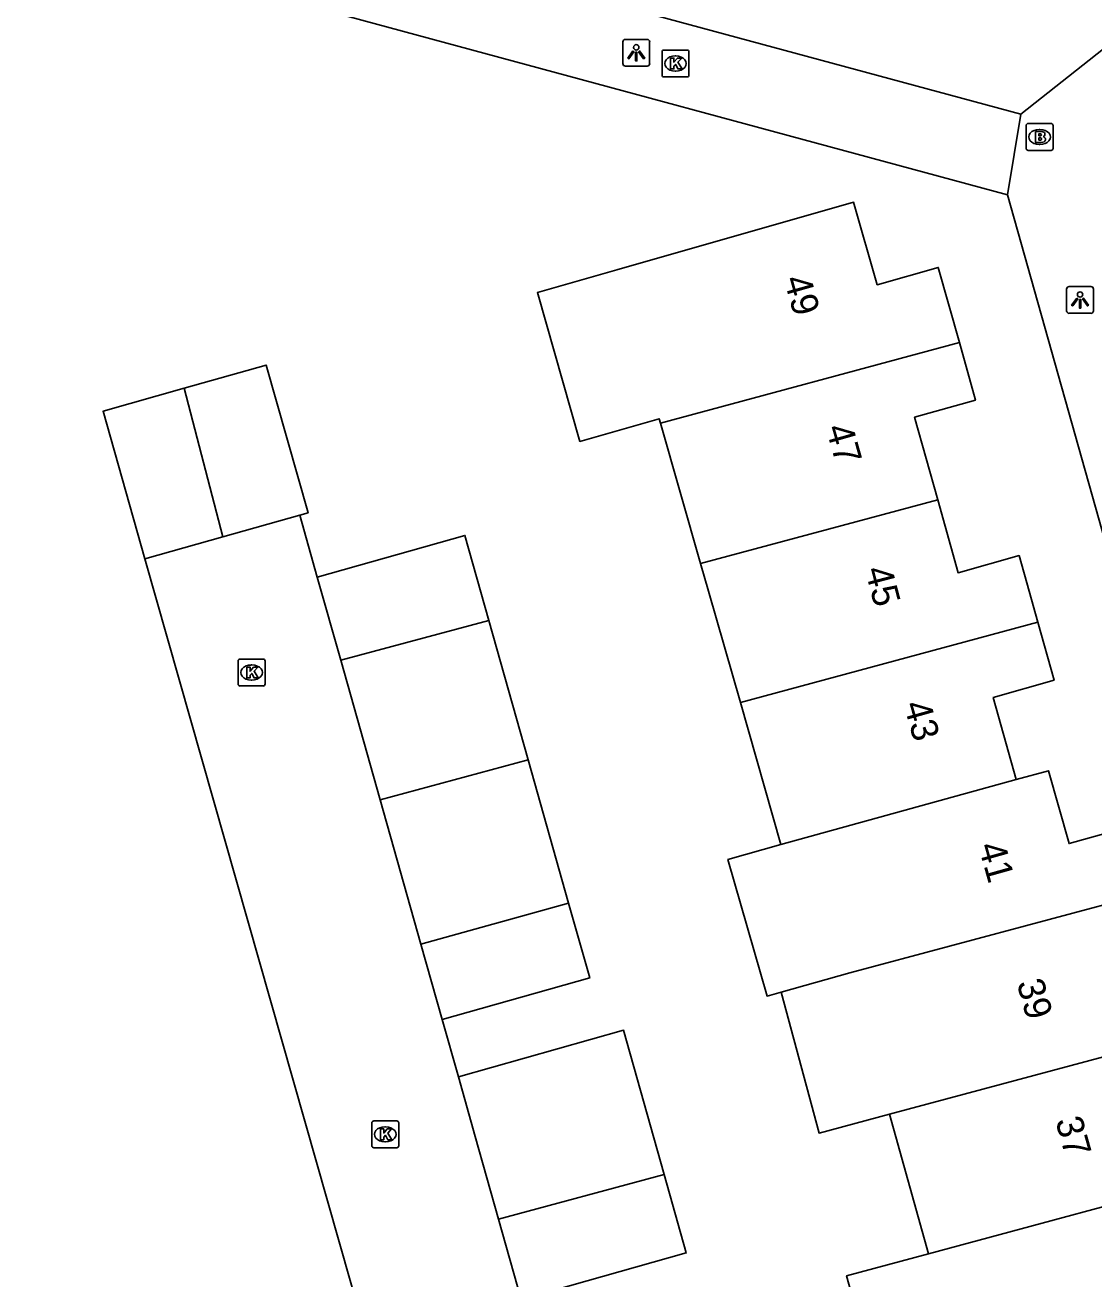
# Model space of a CAD drawing. Extents: x 159628 to 160723, y 388176 to 389416.
# Drawn here: x 160080.34 to 160120.05, y 388474.45 to 388521.02 of the extents above; entities that cross this region are included whole.
import ezdxf

# ---------------------------------------------------------------- set-up
doc = ezdxf.new("R2010")
doc.units = 0
for name, color, linetype in [('IMGEO_Brandkraan', 7, 'Continuous'), ('IMGEO_Kolk', 7, 'Continuous'), ('IMGEO_Lichtpunt', 7, 'Continuous'), ('IMGEO_Muur', 7, 'Continuous'), ('IMGEO_Pand', 7, 'Continuous'), ('IMGEO_Pand_nummerreeks', 7, 'Continuous'), ('IMGEO_Rijbaan_lokaal_open', 7, 'Continuous'), ('IMGEO_Voetpad_open', 7, 'Continuous')]:
    doc.layers.add(name, color=color, linetype=linetype)

msp = doc.modelspace()

# ---------------------------------------------------------------- linework, layer by layer
at = {"layer": 'IMGEO_Brandkraan'}
for p, q in [((160117.532, 388516.441), (160117.532, 388517.293)), ((160117.607, 388517.367), (160118.459, 388517.367)), ((160118.02, 388517.147), (160118.045, 388517.147)), ((160118.533, 388517.293), (160118.533, 388516.441)), ((160118.459, 388516.367), (160117.607, 388516.367)), ((160118.043, 388516.587), (160118.018, 388516.587))]:
    msp.add_line(p, q, dxfattribs=at)
for points in [[(160117.532, 388516.441), (160117.532, 388517.293)], [(160117.607, 388517.367), (160118.459, 388517.367)], [(160118.533, 388517.293), (160118.533, 388516.441)], [(160117.88, 388517.067), (160117.88, 388516.667), (160118.093, 388516.667)], [(160118.111, 388517.067), (160117.88, 388517.067)], [(160118.059, 388516.986), (160118.005, 388516.986), (160118.005, 388516.91)], [(160118.005, 388516.91), (160118.058, 388516.91)], [(160118.067, 388516.834), (160118.005, 388516.834), (160118.005, 388516.753)], [(160118.005, 388516.753), (160118.067, 388516.753)], [(160118.459, 388516.367), (160117.607, 388516.367)]]:
    msp.add_lwpolyline(points, dxfattribs=at)
for centre, radius, start, end in [((160117.609, 388517.291), 0.0765, 91.552, 178.448), ((160117.609, 388517.291), 0.0765, 91.552, 178.448), ((160118.457, 388517.291), 0.0765, 1.552, 88.448), ((160118.457, 388517.291), 0.0765, 1.552, 88.448), ((160118.06, 388516.948), 0.0379, 267.8285, 90.9355), ((160118.068, 388516.793), 0.0404, 269.8759, 90.5077), ((160118.099, 388516.918), 0.251, 268.6676, 293.5347), ((160118.115, 388516.922), 0.145, 59.4692, 91.5367), ((160118.14, 388516.969), 0.0922, 285.5137, 58.1501), ((160118.145, 388516.777), 0.105, 301.3115, 78.989), ((160117.609, 388516.443), 0.0765, 181.552, 268.448), ((160117.609, 388516.443), 0.0765, 181.552, 268.448), ((160118.457, 388516.443), 0.0765, 271.552, 358.448), ((160118.457, 388516.443), 0.0765, 271.552, 358.448)]:
    msp.add_arc(centre, radius, start, end, dxfattribs=at)
for centre, major_axis, ratio, start_param, end_param in [((160118.019, 388516.867), (-0.387, 0.002), 0.722429, 4.712389, 7.853982), ((160118.044, 388516.867), (-0.39, 0.002), 0.717154, 1.570796, 4.712389)]:
    msp.add_ellipse(centre, major_axis=major_axis, ratio=ratio, start_param=start_param, end_param=end_param, dxfattribs=at)
at = {"layer": 'IMGEO_Kolk'}
for p, q in [((160104.006, 388519.169), (160104.006, 388520.021)), ((160104.081, 388520.095), (160104.933, 388520.095)), ((160105.007, 388520.021), (160105.007, 388519.169)), ((160104.494, 388519.875), (160104.519, 388519.875)), ((160104.933, 388519.095), (160104.081, 388519.095)), ((160104.517, 388519.315), (160104.492, 388519.315)), ((160088.259, 388496.548), (160088.259, 388497.4)), ((160088.334, 388497.474), (160089.186, 388497.474)), ((160088.747, 388497.254), (160088.772, 388497.254)), ((160089.26, 388497.4), (160089.26, 388496.548)), ((160088.77, 388496.694), (160088.745, 388496.694)), ((160089.186, 388496.474), (160088.334, 388496.474)), ((160093.299, 388480.321), (160094.151, 388480.321)), ((160093.224, 388479.395), (160093.224, 388480.247)), ((160093.712, 388480.101), (160093.737, 388480.101)), ((160094.225, 388480.247), (160094.225, 388479.395)), ((160093.735, 388479.541), (160093.71, 388479.541)), ((160094.151, 388479.321), (160093.299, 388479.321))]:
    msp.add_line(p, q, dxfattribs=at)
for points in [[(160104.006, 388519.169), (160104.006, 388520.021)], [(160104.081, 388520.095), (160104.933, 388520.095)], [(160105.007, 388520.021), (160105.007, 388519.169)], [(160104.327, 388519.795), (160104.45, 388519.795), (160104.45, 388519.644), (160104.58, 388519.795), (160104.744, 388519.795), (160104.598, 388519.644), (160104.751, 388519.395), (160104.599, 388519.395), (160104.514, 388519.559), (160104.45, 388519.492), (160104.45, 388519.395), (160104.327, 388519.395), (160104.327, 388519.795)], [(160104.933, 388519.095), (160104.081, 388519.095)], [(160088.259, 388496.548), (160088.259, 388497.4)], [(160088.334, 388497.474), (160089.186, 388497.474)], [(160088.58, 388497.174), (160088.703, 388497.174), (160088.703, 388497.023), (160088.833, 388497.174), (160088.997, 388497.174), (160088.851, 388497.023), (160089.004, 388496.774), (160088.852, 388496.774), (160088.767, 388496.938), (160088.703, 388496.871), (160088.703, 388496.774), (160088.58, 388496.774), (160088.58, 388497.174)], [(160089.26, 388497.4), (160089.26, 388496.548)], [(160089.186, 388496.474), (160088.334, 388496.474)], [(160093.299, 388480.321), (160094.151, 388480.321)], [(160093.224, 388479.395), (160093.224, 388480.247)], [(160093.545, 388480.021), (160093.668, 388480.021), (160093.668, 388479.87), (160093.798, 388480.021), (160093.962, 388480.021), (160093.816, 388479.87), (160093.969, 388479.621), (160093.817, 388479.621), (160093.732, 388479.785), (160093.668, 388479.718), (160093.668, 388479.621), (160093.545, 388479.621), (160093.545, 388480.021)], [(160094.225, 388480.247), (160094.225, 388479.395)], [(160094.151, 388479.321), (160093.299, 388479.321)]]:
    msp.add_lwpolyline(points, dxfattribs=at)
for centre, start, end in [((160104.083, 388520.019), 91.552, 178.448), ((160104.083, 388520.019), 91.552, 178.448), ((160104.931, 388520.019), 1.552, 88.448), ((160104.931, 388520.019), 1.552, 88.448), ((160104.083, 388519.171), 181.552, 268.448), ((160104.083, 388519.171), 181.552, 268.448), ((160104.931, 388519.171), 271.552, 358.448), ((160104.931, 388519.171), 271.552, 358.448), ((160088.336, 388497.398), 91.552, 178.448), ((160088.336, 388497.398), 91.552, 178.448), ((160089.184, 388497.398), 1.552, 88.448), ((160089.184, 388497.398), 1.552, 88.448), ((160088.336, 388496.55), 181.552, 268.448), ((160088.336, 388496.55), 181.552, 268.448), ((160089.184, 388496.55), 271.552, 358.448), ((160089.184, 388496.55), 271.552, 358.448), ((160093.301, 388480.245), 91.552, 178.448), ((160093.301, 388480.245), 91.552, 178.448), ((160094.149, 388480.245), 1.552, 88.448), ((160094.149, 388480.245), 1.552, 88.448), ((160093.301, 388479.397), 181.552, 268.448), ((160093.301, 388479.397), 181.552, 268.448), ((160094.149, 388479.397), 271.552, 358.448), ((160094.149, 388479.397), 271.552, 358.448)]:
    msp.add_arc(centre, 0.0765, start, end, dxfattribs=at)
for centre, major_axis, ratio, start_param, end_param in [((160104.493, 388519.595), (-0.387, 0.002), 0.722429, 4.712389, 7.853982), ((160104.518, 388519.595), (-0.39, 0.002), 0.717154, 1.570796, 4.712389), ((160088.746, 388496.974), (-0.387, 0.002), 0.722429, 4.712389, 7.853982), ((160088.771, 388496.974), (-0.39, 0.002), 0.717154, 1.570796, 4.712389), ((160093.711, 388479.821), (-0.387, 0.002), 0.722429, 4.712389, 7.853982), ((160093.736, 388479.821), (-0.39, 0.002), 0.717154, 1.570796, 4.712389)]:
    msp.add_ellipse(centre, major_axis=major_axis, ratio=ratio, start_param=start_param, end_param=end_param, dxfattribs=at)
at = {"layer": 'IMGEO_Lichtpunt'}
for p, q in [((160102.551, 388520.398), (160102.551, 388519.591)), ((160102.551, 388520.398), (160102.551, 388519.591)), ((160103.453, 388520.493), (160102.645, 388520.493)), ((160103.453, 388520.493), (160102.645, 388520.493)), ((160103.547, 388519.591), (160103.547, 388520.398)), ((160103.547, 388519.591), (160103.547, 388520.398)), ((160102.645, 388519.497), (160103.453, 388519.497)), ((160102.645, 388519.497), (160103.453, 388519.497)), ((160119.036, 388511.217), (160119.036, 388510.41)), ((160119.036, 388511.217), (160119.036, 388510.41)), ((160119.938, 388511.312), (160119.13, 388511.312)), ((160119.938, 388511.312), (160119.13, 388511.312)), ((160120.032, 388510.41), (160120.032, 388511.217)), ((160120.032, 388510.41), (160120.032, 388511.217)), ((160119.13, 388510.316), (160119.938, 388510.316)), ((160119.13, 388510.316), (160119.938, 388510.316))]:
    msp.add_line(p, q, dxfattribs=at)
for points in [[(160102.925, 388520.062), (160102.964, 388520.034), (160102.776, 388519.772), (160102.738, 388519.799), (160102.925, 388520.062)], [(160103.027, 388520.014), (160103.074, 388520.014), (160103.074, 388519.692), (160103.027, 388519.692), (160103.027, 388520.014)], [(160103.137, 388520.034), (160103.175, 388520.061), (160103.362, 388519.799), (160103.323, 388519.771), (160103.137, 388520.034)], [(160119.41, 388510.881), (160119.449, 388510.853), (160119.261, 388510.591), (160119.223, 388510.618), (160119.41, 388510.881)], [(160119.512, 388510.833), (160119.559, 388510.833), (160119.559, 388510.511), (160119.512, 388510.511), (160119.512, 388510.833)], [(160119.622, 388510.853), (160119.66, 388510.88), (160119.847, 388510.618), (160119.808, 388510.59), (160119.622, 388510.853)]]:
    msp.add_lwpolyline(points, dxfattribs=at)
for centre in [(160103.05, 388520.196), (160119.535, 388511.015)]:
    msp.add_circle(centre, 0.0994, dxfattribs=at)
for centre, start, end in [((160102.645, 388520.398), 90, 180), ((160102.645, 388520.398), 90, 180), ((160103.453, 388520.398), 0, 90), ((160103.453, 388520.398), 0, 90), ((160102.645, 388519.591), 180, 270), ((160102.645, 388519.591), 180, 270), ((160103.453, 388519.591), 270, 0), ((160103.453, 388519.591), 270, 360), ((160119.13, 388511.217), 90, 180), ((160119.13, 388511.217), 90, 180), ((160119.938, 388511.217), 0, 90), ((160119.938, 388511.217), 0, 90), ((160119.13, 388510.41), 180, 270), ((160119.13, 388510.41), 180, 270), ((160119.938, 388510.41), 270, 0), ((160119.938, 388510.41), 270, 360)]:
    msp.add_arc(centre, 0.0946, start, end, dxfattribs=at)
at = {"layer": 'IMGEO_Muur'}
msp.add_lwpolyline([(160097.525, 388456.458), (160084.795, 388501.192)], dxfattribs=at)
at = {"layer": 'IMGEO_Pand'}
for points in [[(160103.952, 388506.239), (160103.906, 388506.401), (160100.954, 388505.559), (160099.375, 388511.088), (160102.327, 388511.93), (160111.125, 388514.442), (160112.001, 388511.375), (160114.267, 388512.023), (160115.051, 388509.228)], [(160115.051, 388509.228), (160103.952, 388506.239)], [(160115.051, 388509.228), (160115.649, 388507.094), (160113.387, 388506.458), (160114.247, 388503.393)], [(160086.26, 388507.531), (160089.305, 388508.393), (160090.857, 388502.908), (160090.557, 388502.823)], [(160084.795, 388501.192), (160083.243, 388506.677), (160086.26, 388507.531)], [(160086.26, 388507.531), (160087.69, 388502.011)], [(160105.441, 388501.026), (160103.952, 388506.239)], [(160105.441, 388501.026), (160114.247, 388503.393)], [(160114.247, 388503.393), (160115.007, 388500.682), (160117.269, 388501.317), (160117.639, 388500), (160117.963, 388498.844)], [(160087.69, 388502.011), (160090.557, 388502.823)], [(160084.795, 388501.192), (160087.69, 388502.011)], [(160091.2, 388500.518), (160096.681, 388502.065), (160097.571, 388498.911)], [(160106.917, 388495.859), (160105.734, 388500), (160105.441, 388501.026)], [(160091.2, 388500.518), (160092.071, 388497.432)], [(160092.071, 388497.432), (160097.571, 388498.911)], [(160097.571, 388498.911), (160099.034, 388493.729)], [(160117.963, 388498.844), (160106.917, 388495.859)], [(160117.963, 388498.844), (160118.569, 388496.685), (160116.31, 388496.05), (160117.079, 388493.311), (160117.167, 388492.996)], [(160092.071, 388497.432), (160093.535, 388492.243)], [(160108.425, 388490.581), (160106.917, 388495.859)], [(160099.034, 388493.729), (160093.535, 388492.243)], [(160099.034, 388493.729), (160100.537, 388488.402)], [(160108.425, 388490.581), (160117.167, 388492.996)], [(160117.167, 388492.996), (160118.369, 388493.328), (160119.129, 388490.62), (160121.391, 388491.255), (160122.085, 388488.785)], [(160093.535, 388492.243), (160095.047, 388486.886)], [(160108.438, 388485.103), (160107.907, 388484.954), (160106.457, 388490.029), (160108.425, 388490.581)], [(160108.438, 388485.103), (160110.987, 388485.817), (160122.085, 388488.785)], [(160100.537, 388488.402), (160095.047, 388486.886)], [(160100.537, 388488.402), (160101.32, 388485.628), (160096.321, 388484.217), (160095.839, 388484.081)], [(160095.047, 388486.886), (160095.839, 388484.081)], [(160112.457, 388480.571), (160109.842, 388479.869), (160108.438, 388485.103)], [(160096.442, 388481.96), (160102.579, 388483.686), (160104.086, 388478.325)], [(160121.287, 388482.94), (160112.457, 388480.571)], [(160096.442, 388481.96), (160097.066, 388479.738), (160097.928, 388476.673)], [(160113.91, 388475.385), (160112.457, 388480.571)], [(160104.086, 388478.325), (160097.928, 388476.673)], [(160104.086, 388478.325), (160104.905, 388475.413), (160104.25, 388475.228), (160098.769, 388473.681)], [(160125.007, 388478.383), (160113.91, 388475.385)], [(160097.928, 388476.673), (160098.769, 388473.681)], [(160112.321, 388469.361), (160110.864, 388474.562), (160113.91, 388475.385)]]:
    msp.add_lwpolyline(points, dxfattribs=at)
at = {"layer": 'IMGEO_Rijbaan_lokaal_open'}
for points in [[(160090.557, 388502.823), (160091.2, 388500.518)], [(160099.774, 388448.551), (160097.525, 388456.458), (160084.795, 388501.192)], [(160095.839, 388484.081), (160096.442, 388481.96)]]:
    msp.add_lwpolyline(points, dxfattribs=at)
at = {"layer": 'IMGEO_Voetpad_open'}
for points in [[(160117.33, 388517.709), (160160.975, 388552.212)], [(160068.183, 388531), (160117.33, 388517.709)], [(160116.838, 388514.716), (160068.858, 388527.703)], [(160117.33, 388517.709), (160116.838, 388514.716)], [(160130.611, 388465.651), (160128.765, 388472.373), (160120.983, 388500), (160116.838, 388514.716)]]:
    msp.add_lwpolyline(points, dxfattribs=at)

# ---------------------------------------------------------------- texts
at = {"layer": 'IMGEO_Pand_nummerreeks'}
for s, rotation, p in [('49', 285.7764, (160108.525, 388511.583)), ('47', 285.7764, (160110.085, 388506.059)), ('45', 284.7749, (160111.542, 388500.79)), ('43', 285.6931, (160112.977, 388495.784)), ('41', 285.6874, (160115.748, 388490.531)), ('39', 285.6864, (160117.176, 388485.446)), ('37', 285.6301, (160118.611, 388480.333))]:
    msp.add_text(s, height=1, rotation=rotation, dxfattribs=at).set_placement(p)

doc.saveas('drawing.dxf')
